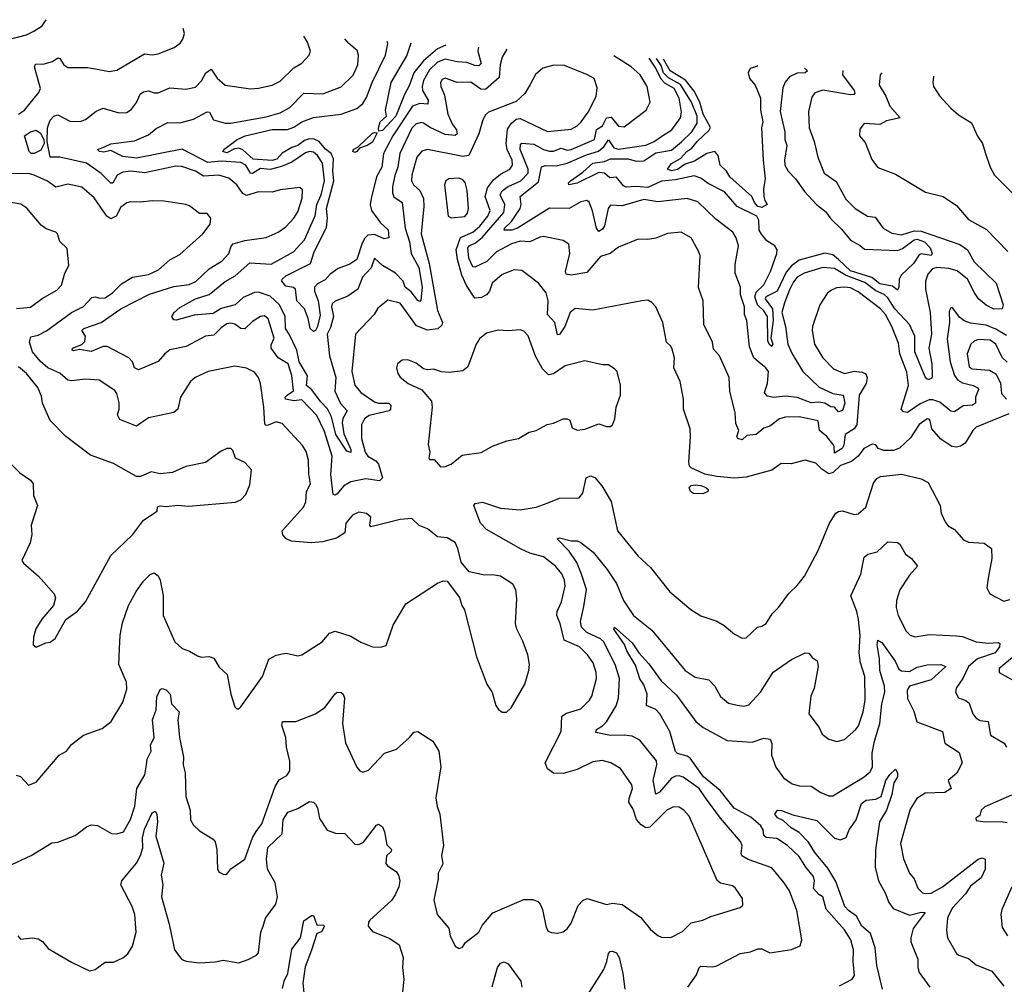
# Model space of a CAD drawing. Extents: x 1268547 to 1425625, y 515768 to 616754.
# Tile 431 of 507: x 1373531 to 1378538, y 604749 to 609655. Entities that reach past the tile are written whole.
import ezdxf

# ---------------------------------------------------------------- set-up
doc = ezdxf.new("R2010")
doc.units = 0

msp = doc.modelspace()

# ---------------------------------------------------------------- linework, layer by layer
at = {"layer": '0CON10XD'}
for points in [[(1373468, 609552), (1373565, 609577.5), (1373603.2, 609596.8), (1373645, 609624), (1373664.8, 609654.9)], [(1373525, 609174.7), (1373555, 609194.1), (1373628.2, 609285), (1373637.5, 609305), (1373606.4, 609415), (1373610.6, 609429.4), (1373655, 609430.3), (1373697.3, 609442.7), (1373725, 609460.8), (1373735, 609458), (1373755, 609424.5), (1373775, 609412.5), (1373875, 609411.1), (1373915.7, 609404.3), (1373985, 609392.2), (1374025, 609398.6), (1374165, 609482), (1374205, 609476.9), (1374235, 609481.5), (1374317.2, 609512.8), (1374346.2, 609535), (1374361.2, 609555), (1374368.8, 609585), (1374361.9, 609610.4)], [(1378560.1, 607649.9), (1378395, 607582.3), (1378377.1, 607565), (1378338.6, 607501.4), (1378315, 607485.5), (1378295, 607481.1), (1378271.2, 607485), (1378215, 607520.8), (1378169.5, 607575), (1378161.4, 607615), (1378155, 607624), (1378145, 607624.3), (1378105, 607596.5), (1378060.9, 607529.1), (1378005, 607475.5), (1377974.3, 607464.3), (1377925, 607464.2), (1377896.7, 607475), (1377883.6, 607493.6), (1377865, 607496.7), (1377823.8, 607475), (1377794.4, 607435.6), (1377761.4, 607408.6), (1377705, 607387.1), (1377667.6, 607352.4), (1377645, 607345.3), (1377609.1, 607369.1), (1377579.2, 607399.2), (1377524.5, 607415.5), (1377454.5, 607395.5), (1377402.3, 607397.7), (1377355, 607363.8), (1377225, 607329.1), (1377166.1, 607323.9), (1377075, 607331), (1377015, 607343), (1376945.6, 607375), (1376936.9, 607385), (1376933.1, 607405), (1376942.2, 607535), (1376939.4, 607575), (1376906, 607675), (1376905.7, 607725), (1376888.6, 607815), (1376857.1, 607885), (1376860.9, 607935), (1376848.6, 607978.6), (1376841.4, 607995), (1376820, 608015), (1376801.8, 608115), (1376765, 608193.8), (1376745, 608216.7), (1376725, 608228.8), (1376695, 608225.8), (1376445, 608178.1), (1376355, 608185.8), (1376329.5, 608165), (1376302.8, 608095), (1376275, 608054.3), (1376265, 608052.9), (1376252.6, 608115), (1376214.8, 608155), (1376218.4, 608225), (1376207.3, 608265), (1376168.6, 608315), (1376085, 608378.9), (1376045, 608382.7), (1375985, 608358.9), (1375933.1, 608315), (1375920.3, 608275), (1375904.1, 608255), (1375878.7, 608241.3), (1375845, 608238.1), (1375802.5, 608302.5), (1375779.5, 608355), (1375756.6, 608435), (1375750.7, 608485), (1375772.3, 608547.7), (1375835, 608573.9), (1375870.7, 608605), (1375911, 608655), (1375922.7, 608685), (1375898.4, 608755), (1375910.1, 608799.9), (1375939.5, 608840.5), (1375975, 608869.5), (1376022.9, 608895), (1376036.8, 608915), (1376035, 608940.8), (1376009.6, 608995), (1376004.4, 609025), (1376011.7, 609098.3), (1376031.4, 609128.6), (1376055, 609149.5), (1376075, 609153.1), (1376215, 609086.1), (1376335, 609098.5), (1376365, 609114.5), (1376385.5, 609135), (1376420.9, 609185), (1376461.5, 609265), (1376467.7, 609307.7), (1376451.9, 609355), (1376418, 609375), (1376301.5, 609421.5), (1376247.2, 609422.8), (1376191.7, 609408.3), (1376153.1, 609376.9), (1376126.7, 609325), (1376100.2, 609279.8), (1376055, 609239.2), (1375915, 609184.3), (1375898.9, 609171.1), (1375885.6, 609145), (1375866, 609075), (1375815, 608964.2), (1375785, 608958.3), (1375605, 608995.4), (1375575, 608985.4), (1375550.6, 608955), (1375525.3, 608865), (1375523.4, 608835), (1375533.6, 608815), (1375566, 608786), (1375584.8, 608745), (1375586.7, 608705), (1375572.8, 608565), (1375612.4, 608415), (1375655.5, 608175.5), (1375681.1, 608115), (1375678.1, 608101.9), (1375657.3, 608082.7), (1375605, 608076.7), (1375548.8, 608098.8), (1375465, 608213.8), (1375402.1, 608227.9), (1375351.8, 608188.2), (1375332.9, 608155), (1375238.1, 608055), (1375220, 607865), (1375235.7, 607795.7), (1375265, 607758.5), (1375335, 607711.9), (1375355.5, 607705.5), (1375407.5, 607705), (1375418.8, 607695), (1375416.9, 607675), (1375409.4, 607665), (1375307.3, 607642.7), (1375283.8, 607625), (1375268.7, 607595), (1375269.2, 607525), (1375287.6, 607455), (1375301.8, 607435), (1375341.5, 607411.5), (1375354.7, 607395), (1375375.5, 607325), (1375360.3, 607310.3), (1375290.6, 607319.4), (1375215, 607303.8), (1375177.3, 607282.7), (1375145, 607243.8), (1375135, 607237.5), (1375125, 607240), (1375112.6, 607342.6), (1375120.4, 607435), (1375080.1, 607560.1), (1375041.7, 607641.7), (1374965, 607721.5), (1374925, 607715.8), (1374881.9, 607725), (1374881.5, 607735), (1374890.4, 607745), (1374922.7, 607767.3), (1374914.8, 607845), (1374895.3, 607905), (1374845.5, 607935.5), (1374809.2, 607985), (1374809.1, 608000.9), (1374824.2, 608035), (1374795, 608132.9), (1374775, 608149.4), (1374755, 608145.6), (1374715, 608120.6), (1374675, 608082.1), (1374655, 608084.6), (1374625, 608106.2), (1374605, 608111.2), (1374585, 608107.9), (1374555, 608087.7), (1374518.7, 608051.3), (1374475.3, 608044.7), (1374377.5, 607992.5), (1374295, 607975.3), (1374268.2, 607955), (1374235, 607916.8), (1374135, 607874.2), (1374115, 607884.3), (1374104.3, 607915), (1374086, 607935), (1373975, 607992.5), (1373955, 607992.9), (1373895, 607967.4), (1373835, 607978.1), (1373805, 607970.4), (1373797.1, 607975), (1373798.6, 607985), (1373846.9, 608003.1), (1373862.1, 608017.9), (1373865.3, 608045), (1373847.1, 608075), (1373856.3, 608083.7), (1373945, 608114.7), (1374045.7, 608185), (1374191, 608259), (1374315, 608297.5), (1374392.4, 608307.6), (1374426.9, 608323.1), (1374495, 608388.2), (1374561, 608429), (1374594.3, 608465.7), (1374606.2, 608503.8), (1374615.7, 608514.3), (1374675, 608531.7), (1374785, 608546.4), (1374845.3, 608574.7), (1374885, 608601.5), (1374925, 608645.5), (1374945, 608677.5), (1374966.8, 608746.8), (1374969.2, 608789.2), (1374955, 608801.2), (1374855, 608788.8), (1374815, 608777.9), (1374745, 608779.6), (1374685, 608761), (1374665, 608770.6), (1374635, 608815.5), (1374595, 608849.6), (1374544.2, 608864.2), (1374465, 608858.4), (1374425, 608885.3), (1374355, 608908.8), (1374325, 608909.4), (1374166.4, 608876.4), (1374095.9, 608884.1), (1374055, 608879.7), (1374027.1, 608865), (1374005, 608824.3), (1373995, 608823.1), (1373945, 608872.5), (1373870.5, 608925), (1373735, 608956.5), (1373685.5, 608955.5), (1373671.1, 609035), (1373672.8, 609105), (1373685, 609143.1), (1373705, 609164.4), (1373725, 609170.6), (1373785, 609138.5), (1373837.9, 609137.9), (1373865, 609147.3), (1373919.7, 609190.3), (1373955, 609205.5), (1374035, 609181.1), (1374075, 609183.6), (1374100, 609200), (1374125, 609234.4), (1374144.1, 609275.9), (1374161.2, 609288.8), (1374185, 609293.6), (1374215, 609282.9), (1374235, 609282.9), (1374295, 609309.1), (1374375, 609301.2), (1374425, 609312.5), (1374455, 609343.8), (1374478.2, 609385), (1374505, 609403.1), (1374535, 609357.3), (1374575, 609321.5), (1374705, 609303.3), (1374745, 609306.5), (1374815, 609322.2), (1374855, 609341.8), (1374925, 609410), (1374965.4, 609434.6), (1375002.5, 609475), (1375009.4, 609495), (1374995, 609541.2), (1374975.4, 609571.3)], [(1376007.4, 609505.5), (1375984.5, 609465), (1375974, 609425), (1375968.9, 609361.1), (1375899.6, 609300.4), (1375875, 609302.2), (1375825, 609337.8), (1375755.9, 609335.9), (1375695, 609357.7), (1375678.9, 609351.1), (1375671.1, 609335), (1375672.3, 609315), (1375690.8, 609270.8), (1375708.1, 609175), (1375731.9, 609121.9), (1375751.3, 609095), (1375755.3, 609075), (1375744.6, 609065.4), (1375695, 609071.4), (1375617.4, 609107.4), (1375585, 609129.3), (1375571.7, 609131.7), (1375545, 609123.4), (1375525, 609103.2), (1375463.1, 608975), (1375453.1, 608905), (1375437.8, 608862.2), (1375427, 608805), (1375426.9, 608775), (1375433.9, 608753.9), (1375475.4, 608725), (1375491.8, 608595), (1375513.3, 608525), (1375522, 608465), (1375559.7, 608395), (1375577, 608295), (1375570.8, 608229.2), (1375565, 608222.1), (1375555, 608227.5), (1375521.5, 608271.5), (1375491.8, 608295), (1375480.3, 608325), (1375442.5, 608365), (1375375.5, 608405.5), (1375335, 608441.9), (1375317.8, 608392.2), (1375273.9, 608345), (1375249.6, 608285), (1375199.2, 608249.2), (1375135, 608224), (1375119.6, 608210.4), (1375117, 608195), (1375126.5, 608145), (1375111.1, 608088.9), (1375093.9, 608055), (1375106.7, 607945), (1375139, 607835), (1375133.5, 607765), (1375162.6, 607702.6), (1375195.3, 607665), (1375173.7, 607626.3), (1375169.9, 607605), (1375179.2, 607549.2), (1375215, 607468.6), (1375215, 607454.4), (1375195, 607460.9), (1375138.3, 607545), (1375116.2, 607635), (1375096, 607676), (1375061.4, 607711.4), (1375015, 607774.8), (1374989.8, 607795), (1374994.2, 607844.2), (1374952.4, 607915), (1374940.9, 607975), (1374900.5, 608055), (1374882.2, 608085), (1374880.2, 608145), (1374852, 608205), (1374805, 608248.8), (1374745, 608268.4), (1374725, 608267.5), (1374667.3, 608242.7), (1374626.2, 608205), (1374555, 608185.7), (1374515, 608161.1), (1374417.3, 608152.7), (1374326, 608126), (1374315, 608128.8), (1374304.2, 608145), (1374315.6, 608165), (1374345, 608191.1), (1374425, 608236.1), (1374495, 608256.6), (1374576, 608324), (1374627.1, 608352.9), (1374701.9, 608418.1), (1374809, 608411), (1374923.5, 608475), (1374979.2, 608535), (1375009.8, 608605), (1375032.7, 608657.3), (1375041.2, 608715), (1375063.2, 608765), (1375080.1, 608835), (1375070.6, 608925), (1375045.6, 608965), (1375025, 608980.8), (1375005, 608983.7), (1374985, 608977.9), (1374915, 608930.9), (1374862, 608908), (1374805, 608893.5), (1374755, 608898.2), (1374715, 608872.4), (1374705, 608874.6), (1374681.4, 608915), (1374655, 608929.3), (1374555, 608934.6), (1374487.9, 608927.9), (1374356.8, 608996.8), (1374125, 608950.4), (1374055, 608959.2), (1373995, 608989.1), (1373958.1, 608981.9), (1373936, 608985), (1373926.7, 608995), (1373961.7, 609008.3), (1373995, 609023.8), (1374115, 609038.1), (1374185, 609070), (1374225, 609101.1), (1374285, 609132.7), (1374345, 609130.7), (1374415, 609148.4), (1374485, 609186.4), (1374495.6, 609185), (1374516.2, 609146.2), (1374575, 609128.9), (1374605, 609129.1), (1374785, 609160.4), (1374855, 609181.9), (1374905, 609207.7), (1374975, 609281.5), (1375071.9, 609278.1), (1375165, 609312.9), (1375226.5, 609373.5), (1375250, 609425), (1375253.5, 609475), (1375247.7, 609497.7), (1375205, 609533.1), (1375183.7, 609558)], [(1375864, 609514.7), (1375860.3, 609495), (1375878.1, 609431.9), (1375865, 609419.7), (1375845, 609422.6), (1375805, 609436.4), (1375755, 609440.3), (1375695, 609454.8), (1375655, 609438.3), (1375615, 609399.5), (1375584.9, 609345.1), (1375577.6, 609315), (1375579.2, 609295), (1375608, 609245), (1375606.5, 609225), (1375565, 609229), (1375529, 609215), (1375427.8, 609065), (1375380.8, 608975), (1375372.4, 608905), (1375345.8, 608855), (1375317.5, 608745), (1375313.7, 608713.7), (1375320, 608685), (1375365, 608621.4), (1375405, 608586), (1375407.1, 608545), (1375385, 608540.8), (1375335, 608563.2), (1375301.2, 608558.8), (1375285.5, 608544.5), (1375271.6, 608518.4), (1375244.7, 608435), (1375209.1, 608410.9), (1375150.1, 608389.9), (1375109.3, 608360.7), (1375085, 608332.5), (1375045, 608310.9), (1375030.8, 608295), (1375030, 608275), (1375048.1, 608225), (1375058.2, 608151.8), (1375044.6, 608095), (1375035, 608074.3), (1375025, 608068.6), (1375007.8, 608085), (1374998.5, 608135), (1374979.4, 608185), (1374939.7, 608225), (1374934, 608284), (1374922.7, 608292.7), (1374885, 608300), (1374863.5, 608325), (1374866.1, 608335), (1374885, 608352.6), (1375010.2, 608415), (1375029.1, 608475), (1375091.2, 608598.8), (1375095.4, 608645), (1375090.3, 608695), (1375127.7, 608835), (1375123.4, 608885), (1375127, 608947), (1375114.9, 608974.9), (1375086.3, 608996.3), (1375053, 609035), (1375028, 609048), (1375005, 609049.6), (1374979.5, 609040.5), (1374945, 609015.2), (1374914.9, 609005.1), (1374864.7, 608975.3), (1374838, 608945), (1374815, 608938), (1374718.5, 608945), (1374665, 608992.5), (1374645, 609000.8), (1374622.6, 608997.4), (1374585, 608978.2), (1374564.3, 608985), (1374568.6, 608995), (1374637.3, 609045), (1374676.9, 609065), (1374815, 609095.6), (1374893.3, 609096.7), (1374925, 609107.8), (1374965, 609135.3), (1375025, 609157.7), (1375165, 609173.7), (1375245, 609202.7), (1375275, 609228.2), (1375295, 609258.9), (1375323.8, 609335), (1375391.4, 609475), (1375403.2, 609533.2), (1375399.4, 609544.3)], [(1375697.1, 609525.3), (1375655, 609506), (1375584, 609446), (1375534.5, 609385), (1375512, 609318), (1375488.3, 609275), (1375444.2, 609165), (1375375, 609090.9), (1375357.5, 609087.5), (1375355.7, 609105), (1375364.1, 609135.9), (1375396, 609165), (1375391.2, 609195), (1375419.3, 609335), (1375499, 609471), (1375521.1, 609536.5)], [(1378548, 608048), (1378495, 608080.5), (1378445, 608101.3), (1378365, 608111.9), (1378333.2, 608123.2), (1378311.1, 608141.1), (1378275, 608190), (1378265, 608190), (1378257.1, 608172.9), (1378258.2, 608115), (1378247.3, 608032.7), (1378261.6, 607915), (1378284.2, 607845), (1378302.1, 607822.1), (1378325, 607807.5), (1378378.6, 607795), (1378402.6, 607782.6), (1378406.2, 607775), (1378392, 607735), (1378391.1, 607705), (1378375.8, 607694.2), (1378328.4, 607691.6), (1378285, 607660), (1378265, 607664.6), (1378209.9, 607709.9), (1378175, 607721.5), (1378155, 607721.6), (1378109, 607701), (1378045, 607657.3), (1378025, 607660), (1378012.7, 607675), (1378050, 607795), (1378042.4, 607862.4), (1378007.1, 607955), (1377999.7, 608009.7), (1377966.5, 608095), (1377933.3, 608155), (1377907.8, 608185), (1377795, 608271.4), (1377755, 608290.8), (1377725, 608294.7), (1377685, 608290.4), (1377655, 608278.5), (1377637.3, 608262.7), (1377599.6, 608205), (1377562.2, 608095), (1377560, 608075), (1377572.5, 608005), (1377614.6, 607935), (1377668.5, 607878.5), (1377725, 607855.3), (1377775, 607866.7), (1377815, 607862), (1377833.1, 607853.1), (1377840.7, 607835), (1377834.6, 607805.4), (1377799.6, 607745), (1377788.1, 607595), (1377775, 607574.7), (1377728.1, 607545), (1377720.8, 607490.8), (1377712.6, 607475), (1377675, 607451.2), (1377672.7, 607485), (1377666.7, 607495), (1377635, 607534.8), (1377598, 607565), (1377590.9, 607615), (1377495, 607635.3), (1377425, 607632.7), (1377395, 607625.5), (1377345, 607588.5), (1377315, 607577.8), (1377275, 607545.3), (1377229.2, 607540.8), (1377205, 607518.1), (1377182, 607525), (1377177.5, 607535), (1377188, 607565), (1377171.9, 607601.9), (1377169.3, 607655), (1377141.5, 607765), (1377138.6, 607835), (1377089.5, 607945), (1377059.5, 607979.5), (1377053.3, 608015), (1377009.1, 608105), (1377005.7, 608225), (1376983.2, 608293.2), (1376990.6, 608455), (1376981.1, 608481.1), (1376945.4, 608545.4), (1376895, 608574.3), (1376825, 608566.9), (1376765, 608544.5), (1376725, 608536.7), (1376675, 608538), (1376575, 608498.5), (1376533.5, 608466.5), (1376485, 608451.2), (1376415, 608369.3), (1376335.3, 608355.3), (1376310.5, 608360.5), (1376305.5, 608375), (1376328.7, 608465), (1376322.7, 608512.7), (1376295, 608531.4), (1376195, 608552.1), (1376175, 608549.2), (1376124.1, 608525.9), (1376075, 608529), (1376031.9, 608515), (1375955, 608473.8), (1375905.6, 608424.4), (1375845, 608397.1), (1375835, 608397.9), (1375815, 608441.9), (1375810, 608495), (1375816.7, 608505), (1375849.2, 608520.8), (1375882.9, 608547.1), (1375992.2, 608675), (1375998.5, 608715), (1375974.8, 608765), (1375984.3, 608785), (1376015, 608805.9), (1376078.6, 608835), (1376116.6, 608875), (1376115.8, 608895), (1376075.2, 608995), (1376077.6, 609022.4), (1376085, 609026.8), (1376145, 609021.7), (1376195, 608994.4), (1376225, 608986), (1376245, 608986.7), (1376285, 609001), (1376315, 608991.2), (1376335, 608994.1), (1376454.2, 609045), (1376464.4, 609095.6), (1376495, 609115.8), (1376515, 609156.2), (1376538.4, 609158.4), (1376575, 609113.6), (1376605, 609110.4), (1376715.7, 609195), (1376737.1, 609235), (1376722.2, 609315), (1376686.7, 609375), (1376639.5, 609415), (1376552.2, 609470.8)], [(1377717.1, 609396.6), (1377716.1, 609395), (1377715.4, 609375), (1377774.5, 609295), (1377778.3, 609281.7), (1377773.3, 609275), (1377755, 609273.4), (1377615, 609296.8), (1377575, 609282.9), (1377558.6, 609261.4), (1377542, 609188), (1377544.6, 609105.4), (1377570.4, 609035), (1377590, 608955), (1377622.2, 608875), (1377681.8, 608831.8), (1377731.7, 608741.7), (1377779.2, 608695), (1377842, 608655), (1377881.1, 608651.1), (1377920.8, 608595), (1377965, 608569.4), (1378015, 608560), (1378079.2, 608580.8), (1378115, 608580), (1378311.3, 608511.3), (1378349.7, 608485), (1378385, 608422.7), (1378495.4, 608315.4), (1378532, 608205), (1378526.1, 608183.9), (1378485, 608183.3), (1378445, 608202.3), (1378405.9, 608235.9), (1378385.4, 608265), (1378350.3, 608335), (1378298.1, 608378.1), (1378255, 608390.2), (1378193.8, 608395), (1378172.2, 608387.8), (1378148.8, 608361.2), (1378136.7, 608325), (1378136.2, 608285), (1378160.6, 608165), (1378166.6, 608055), (1378153.8, 607985), (1378168.8, 607905), (1378170.6, 607845), (1378168.3, 607831.7), (1378154.7, 607824.7), (1378145, 607826.8), (1378135, 607838.9), (1378082, 607965), (1378082, 608045), (1378055.6, 608105), (1377980.3, 608185), (1377945, 608239.6), (1377926.8, 608256.8), (1377885, 608276.7), (1377828.4, 608318.4), (1377734.1, 608354.1), (1377675, 608389.7), (1377615, 608394.3), (1377520, 608365), (1377485, 608345.4), (1377465, 608322.2), (1377445, 608280.6), (1377419.1, 608215), (1377407.1, 608165), (1377424.4, 608095), (1377437.3, 608005), (1377458.9, 607955), (1377512.6, 607865), (1377596, 607786), (1377665.5, 607754.5), (1377717.8, 607745), (1377727.4, 607705), (1377715, 607668.1), (1377695, 607660), (1377674.7, 607684.7), (1377655, 607686.7), (1377625, 607704.2), (1377595, 607709), (1377555, 607706), (1377485, 607734.2), (1377425, 607740.8), (1377363.3, 607733.3), (1377331.1, 607741.1), (1377318.8, 607758.8), (1377334.1, 607805), (1377338.2, 607865), (1377324.4, 607885), (1377291.5, 607911.5), (1377264.5, 607935), (1377241.7, 607991.7), (1377228.1, 608125), (1377217.1, 608155), (1377216.4, 608195), (1377195.5, 608255), (1377195.6, 608295), (1377168.8, 608365), (1377169.8, 608410.2), (1377185.4, 608505), (1377174.7, 608544.7), (1377156.9, 608575), (1377070.2, 608640.2), (1376978.7, 608728.7), (1376925, 608745.3), (1376775, 608729.2), (1376705, 608740), (1376595, 608708.1), (1376535, 608712.1), (1376523.1, 608695), (1376505, 608606.9), (1376495, 608589.5), (1376475, 608578.1), (1376464.3, 608594.3), (1376443.6, 608683.6), (1376426.8, 608726.8), (1376415, 608735.5), (1376385, 608728.2), (1376325, 608695.3), (1376225, 608696.6), (1376062.7, 608595), (1376034.2, 608584.2), (1375993.9, 608583.9), (1375996.4, 608595), (1376031, 608629), (1376075.2, 608695), (1376080.3, 608715), (1376076.1, 608755), (1376169.1, 608830.9), (1376184, 608906), (1376205, 608912.5), (1376258.4, 608911.6), (1376315, 608924.8), (1376412.9, 608967.1), (1376474.5, 608985.5), (1376501.8, 609008.2), (1376525, 609044.5), (1376552.6, 609002.6), (1376575, 608996.7), (1376715, 609017), (1376757.5, 609035), (1376796.9, 609063.1), (1376846.2, 609095), (1376890.6, 609155), (1376896.8, 609185), (1376885, 609255.5), (1376858.9, 609305), (1376811.9, 609331.9), (1376792.1, 609352.1), (1376765, 609408.2), (1376731.1, 609459.4)], [(1377522, 609409), (1377536.9, 609395), (1377524.6, 609385.4), (1377485, 609383), (1377445.5, 609365), (1377422.9, 609337.1), (1377411.5, 609308.5), (1377398, 609188), (1377421.3, 609085), (1377421.9, 609045), (1377432.2, 609015), (1377419.1, 608940.9), (1377421.1, 608915), (1377438, 608885), (1377475.2, 608845.2), (1377521.2, 608781.2), (1377583.2, 608715), (1377629.2, 608679.2), (1377655, 608641.6), (1377709.8, 608589.8), (1377755, 608533.2), (1377805, 608507.3), (1377827.1, 608487.1), (1377995, 608481.1), (1378019.3, 608490.7), (1378080, 608535), (1378095, 608538.5), (1378132.3, 608525), (1378160.9, 608495), (1378171.3, 608465), (1378165, 608456.4), (1378115.5, 608464.5), (1378105, 608459.4), (1378075.5, 608415), (1378012.9, 608355), (1378002.9, 608335), (1378001.5, 608295), (1377995, 608278.6), (1377969.8, 608299.8), (1377905, 608312.3), (1377863.3, 608343.3), (1377755, 608378.5), (1377694.5, 608435), (1377665, 608458.3), (1377625, 608468), (1377495, 608431.5), (1377455, 608402.9), (1377429, 608371), (1377381.8, 608275), (1377325.4, 608245), (1377322.1, 608235), (1377358.9, 608185), (1377362.9, 608125), (1377350.5, 608035), (1377360, 608005), (1377355, 607993.5), (1377341.9, 608005), (1377335, 608022.5), (1377333, 608145), (1377315.1, 608175.1), (1377282.2, 608205), (1377269, 608245), (1377275, 608269.2), (1377314.2, 608305.8), (1377349.4, 608375), (1377381.6, 608465), (1377383.4, 608485), (1377370.3, 608505), (1377330.1, 608530.1), (1377303.3, 608563.3), (1377291.7, 608585), (1377289.3, 608635), (1377279.6, 608655), (1377180, 608705), (1377115, 608779.7), (1377031.8, 608821.8), (1376995, 608849.6), (1376960, 608860), (1376865, 608840.5), (1376795, 608834.1), (1376725, 608801.9), (1376665, 608807.2), (1376615, 608802.6), (1376600.4, 608810.4), (1376565, 608854.3), (1376530.9, 608850.9), (1376505, 608873.9), (1376475, 608877.9), (1376365, 608823.2), (1376323.3, 608815), (1376321.4, 608825), (1376331.5, 608835), (1376395, 608880), (1376445, 608925.4), (1376505, 608934.1), (1376535, 608946.8), (1376625, 608947.3), (1376666.1, 608936.1), (1376705, 608937.8), (1376765, 608977.6), (1376845, 608991.8), (1376897, 609033), (1376948.8, 609085), (1376975, 609127.8), (1376975.6, 609165), (1376947.6, 609235), (1376891.9, 609325), (1376829.9, 609359.9), (1376805.4, 609385), (1376792.2, 609422.2), (1376769.7, 609457)], [(1377281.5, 609424.3), (1377282.3, 609417.7), (1377245, 609405.8), (1377235.7, 609385), (1377241.9, 609355), (1377271.2, 609321.2), (1377298.2, 609255), (1377297.5, 609195), (1377308.9, 609135), (1377303.3, 609105), (1377311.1, 608941.1), (1377321.1, 608845), (1377312.9, 608795), (1377315.6, 608755), (1377319.4, 608735), (1377332.5, 608715), (1377305, 608699.2), (1377283.9, 608705), (1377267.3, 608725), (1377254.2, 608755), (1377141.4, 608855), (1377124.7, 608884.7), (1377093.1, 608915), (1377083, 608965), (1377065, 608984.3), (1377025, 608974.8), (1376962.5, 608935), (1376915, 608920.9), (1376875, 608893.3), (1376845, 608886), (1376825.8, 608895), (1376845, 608923.8), (1376891.9, 608948.1), (1376923.4, 608985), (1376948.6, 609001.4), (1376975, 609035.3), (1377037.1, 609092.9), (1377043.7, 609106.3), (1377007.1, 609175), (1376990, 609235), (1376960.8, 609290.8), (1376916.5, 609346.5), (1376839.1, 609395), (1376805.4, 609454.7)], [(1377915.7, 609383.9), (1377905.8, 609375), (1377901.2, 609321.2), (1377935.3, 609265.3), (1377955, 609215.4), (1378007.5, 609155), (1377939.3, 609140.7), (1377905, 609121.1), (1377825, 609127.5), (1377802.7, 609097.3), (1377800.8, 609065), (1377829.5, 609029.5), (1377864.6, 608944.6), (1377895, 608902.5), (1377985, 608868.9), (1378137.3, 608777.3), (1378226.7, 608755), (1378295, 608710), (1378324.3, 608675), (1378355, 608639.4), (1378447.7, 608587.7), (1378555.4, 608475.4)], [(1378177.6, 609367.2), (1378178.1, 609365), (1378174, 609335), (1378178, 609315), (1378207.6, 609267.6), (1378265.6, 609205.6), (1378305, 609171.2), (1378370.5, 609130.5), (1378401.7, 609061.7), (1378426, 609025), (1378440.3, 608980.3), (1378465.7, 608905), (1378488.6, 608865), (1378580.3, 608770.3)], [(1373605, 608974.5), (1373590, 608975), (1373579.4, 608985), (1373555.7, 609064.3), (1373586, 609085), (1373615, 609092.3), (1373637.1, 609077.1), (1373653.3, 609045), (1373655.5, 609025), (1373638.7, 608991.3), (1373605, 608974.5)], [(1375235, 608979.2), (1375225, 608984), (1375228.8, 608995), (1375252.1, 609007.9), (1375325, 609077.1), (1375335, 609081.9), (1375348.8, 609078.8), (1375325, 609032.7), (1375298, 609015), (1375259.2, 609000.8), (1375245, 608984.3), (1375235, 608979.2)], [(1373512.9, 605812.9), (1373535.6, 605805.6), (1373575, 605762.5), (1373615, 605776.7), (1373732, 605915), (1373768.8, 605935), (1373795, 605968.8), (1373855, 606016), (1373949.5, 606050.5), (1373996, 606085), (1374055.4, 606184.6), (1374075, 606250), (1374073.3, 606285), (1374035.7, 606375), (1374038.5, 606455), (1374041.9, 606525), (1374052.8, 606587.2), (1374084.2, 606675.8), (1374123, 606747), (1374160.6, 606799.4), (1374195, 606834), (1374215, 606841.2), (1374235.8, 606825.8), (1374245.7, 606805), (1374261.1, 606725), (1374259.6, 606625), (1374320.3, 606490.3), (1374357.3, 606457.3), (1374395, 606444.2), (1374435, 606420), (1374455, 606412.5), (1374495, 606417.1), (1374517.3, 606407.3), (1374545, 606362), (1374586.2, 606325), (1374604, 606225), (1374625, 606160), (1374635, 606150), (1374645, 606150), (1374655, 606160), (1374765.4, 606314.6), (1374798, 606402), (1374835, 606423.8), (1374875, 606431.2), (1374886.4, 606433.6), (1374945, 606419.2), (1374965, 606424.2), (1375068.3, 606491.7), (1375106, 606535), (1375134.4, 606545.6), (1375215, 606520), (1375265, 606488.9), (1375325, 606466), (1375365, 606464), (1375395, 606472.5), (1375430, 606575), (1375495, 606683.8), (1375655, 606788.8), (1375685, 606801.2), (1375705, 606800), (1375766.7, 606716.7), (1375779.2, 606675), (1375793, 606653), (1375854.4, 606414.4), (1375906.2, 606275), (1375933, 606233), (1375952.5, 606167.5), (1375965, 606147.5), (1375985, 606133.3), (1376005.9, 606134.1), (1376030, 606155), (1376099.2, 606275), (1376120, 606345), (1376123.8, 606375), (1376114, 606425), (1376089.2, 606495), (1376058.6, 606555), (1376051.9, 606585), (1376059.1, 606709.1), (1376052.9, 606755), (1376039.2, 606785), (1375975, 606824.4), (1375935, 606831.9), (1375895, 606829.2), (1375816.4, 606846.4), (1375775.8, 606895.8), (1375759.2, 606965), (1375745, 606995.8), (1375705, 607019.2), (1375655, 607024.2), (1375605, 607066), (1375562.1, 607082.1), (1375525, 607118), (1375465, 607113.3), (1375316.4, 607076.4), (1375312, 607085), (1375316.7, 607125), (1375295, 607143.8), (1375255, 607150), (1375223.8, 607135), (1375189.2, 607095), (1375184, 607045), (1375141.7, 607018.3), (1375070.7, 606999.3), (1375015, 606994.2), (1374912.3, 607002.3), (1374886.7, 607015), (1374869.4, 607035), (1374865.6, 607055), (1374974.3, 607175), (1374986.6, 607203.4), (1374990, 607255), (1375009.2, 607295), (1375000.5, 607345), (1375000, 607415), (1374988.2, 607458.2), (1374968.8, 607488.8), (1374865, 607600.6), (1374835, 607610.4), (1374795, 607592.9), (1374785, 607591.1), (1374777.4, 607597.4), (1374772.1, 607685), (1374754.6, 607805), (1374745, 607836), (1374725, 607862.9), (1374685, 607882.2), (1374625, 607892.2), (1374490, 607865), (1374423.8, 607835), (1374400, 607815), (1374349.2, 607735), (1374334.4, 607675), (1374315, 607657.5), (1374185, 607630.6), (1374125, 607588.5), (1374040.8, 607620.8), (1374028.5, 607645), (1374036.6, 607675), (1374036.8, 607706.8), (1374025, 607753.8), (1374015, 607769.4), (1373935, 607822.3), (1373865, 607827.2), (1373795, 607819.1), (1373775, 607822.5), (1373735, 607856.7), (1373674.2, 607884.2), (1373635, 607917.7), (1373596.6, 607965), (1373580.4, 608015), (1373588.2, 608041.8), (1373625, 608050.9), (1373667.6, 608072.4), (1373794.6, 608165), (1373855, 608196.5), (1373898.5, 608241.5), (1373915.3, 608245.3), (1373938.2, 608238.2), (1373965, 608240), (1374002.8, 608265), (1374048.3, 608311.7), (1374104.3, 608345.7), (1374185, 608358.2), (1374236.5, 608383.5), (1374295, 608434.3), (1374345, 608461.4), (1374461.4, 608565), (1374500, 608615), (1374503.3, 608645), (1374485, 608668.8), (1374445, 608668.8), (1374395, 608708), (1374375.7, 608715.7), (1374265, 608732), (1374205, 608734.2), (1374145, 608727.1), (1374095, 608728.9), (1374075, 608722.9), (1374045, 608701.9), (1374020.9, 608655), (1373995, 608641.4), (1373974.2, 608655), (1373909.5, 608749.5), (1373846.7, 608803.3), (1373775, 608818.2), (1373715, 608802.9), (1373673.1, 608833.1), (1373604.5, 608864.5), (1373575, 608872.4), (1373419.4, 608870.6)], [(1375725, 608647.5), (1375795, 608654.5), (1375808.8, 608671.2), (1375813.5, 608695), (1375805.9, 608785.9), (1375796.2, 608826.2), (1375785, 608840.6), (1375765, 608849.2), (1375713.8, 608845), (1375697.5, 608835), (1375690.5, 608815), (1375709.2, 608655), (1375725, 608647.5)], [(1373515, 608186.6), (1373586.6, 608193.4), (1373645, 608236.7), (1373720.2, 608279.8), (1373742.9, 608305), (1373760, 608365), (1373780.8, 608405), (1373771.7, 608491.7), (1373735, 608526.7), (1373723.8, 608565), (1373715, 608573.8), (1373665, 608591.4), (1373639.6, 608609.6), (1373567.2, 608697.2), (1373536.1, 608716.1), (1373475, 608727.5)], [(1375670.5, 607380.5), (1375695, 607382), (1375725, 607394), (1375780.3, 607439.7), (1375876.9, 607453.1), (1375935, 607485.7), (1376007.3, 607512.7), (1376067.5, 607525), (1376122.1, 607557.9), (1376156.7, 607565), (1376213.4, 607596.6), (1376245, 607603.1), (1376294.7, 607625.3), (1376315, 607625.4), (1376328.1, 607618.1), (1376340, 607580), (1376365, 607567.3), (1376405, 607572.2), (1376475, 607599.2), (1376515, 607586.2), (1376535, 607586.7), (1376545, 607593.8), (1376557.8, 607625), (1376563.5, 607685), (1376586, 607745), (1376586.8, 607796.8), (1376568.8, 607865), (1376557.7, 607877.7), (1376525, 607898.8), (1376495, 607900), (1376405, 607920.6), (1376305, 607894.4), (1376245.8, 607854.2), (1376219.1, 607849.1), (1376188.8, 607878.8), (1376153.9, 607943.9), (1376116.7, 608046.7), (1376095, 608071.4), (1376075, 608077.3), (1376015, 608071.9), (1375963.6, 608076.4), (1375905, 608060), (1375868.3, 608031.7), (1375852.5, 608005), (1375810.3, 607889.7), (1375785, 607868.5), (1375715, 607860.4), (1375675, 607864.4), (1375635, 607877.1), (1375605, 607873.8), (1375585, 607878.8), (1375547.6, 607907.6), (1375505, 607925.8), (1375475, 607923.3), (1375452.5, 607905), (1375446.7, 607885), (1375453.3, 607855), (1375466.1, 607836.1), (1375506.7, 607805), (1375575, 607772), (1375624.3, 607715), (1375627.8, 607685), (1375607.5, 607495), (1375616, 607455), (1375611.2, 607425), (1375615, 607417.5), (1375638.3, 607418.3), (1375670.5, 607380.5)], [(1378552.4, 607912.4), (1378526.1, 607936.1), (1378495, 608003.9), (1378465, 608024.4), (1378405, 608028.3), (1378385, 608020.6), (1378368, 608005), (1378348.6, 607955), (1378359.7, 607889.7), (1378375, 607878.9), (1378462, 607872), (1378494.4, 607854.4), (1378518.2, 607808.2), (1378523.6, 607753.6), (1378549.4, 607725)], [(1373465, 607415.8), (1373530.9, 607350.9), (1373585, 607313.8), (1373599.2, 607295), (1373601.9, 607235), (1373621.2, 607185), (1373590, 607085), (1373593, 607037), (1373583.5, 606995), (1373541.2, 606905), (1373550.3, 606890.3), (1373626, 606825), (1373705.8, 606735), (1373712.9, 606715), (1373702.5, 606675), (1373643.2, 606606.8), (1373612.3, 606557.7), (1373601.2, 606515), (1373600, 606475), (1373615, 606463.3), (1373663.6, 606486.4), (1373685, 606490), (1373711.7, 606508.3), (1373766.1, 606603.9), (1373825, 606647.5), (1373865, 606693.8), (1373995, 606930), (1374104.3, 607035), (1374161.1, 607108.9), (1374230, 607155), (1374231.7, 607178.3), (1374245, 607183.3), (1374275, 607178.8), (1374335, 607185.7), (1374389.5, 607180.5), (1374628.3, 607201.7), (1374656.1, 607213.9), (1374680.5, 607239.5), (1374701.4, 607288.6), (1374709.4, 607365), (1374675, 607403.1), (1374628.6, 607425), (1374614.3, 607464.3), (1374605, 607473.8), (1374585, 607474), (1374555, 607460.6), (1374475, 607402.5), (1374375, 607382.9), (1374308.3, 607351.7), (1374245, 607345.4), (1374200, 607355), (1374145, 607331.2), (1374125, 607331.2), (1374007.9, 607397.9), (1373890.3, 607440.3), (1373765.5, 607535.5), (1373685, 607616.2), (1373646.7, 607705), (1373640.9, 607740.9), (1373623.2, 607785), (1373565, 607855.4), (1373525, 607888.8)], [(1373465, 605346.2), (1373590, 605405), (1373695, 605468.8), (1373725, 605472.5), (1373813.4, 605506.6), (1373870.2, 605549.8), (1373895, 605560.8), (1373926.6, 605556.6), (1373997, 605517), (1374025.6, 605514.4), (1374058, 605525), (1374095, 605588), (1374116, 605655), (1374127.2, 605745), (1374167.2, 605815), (1374175.3, 605865.3), (1374179.5, 605895), (1374198.8, 605935), (1374195.3, 605965), (1374215.2, 606005), (1374205.9, 606095), (1374225.2, 606144.8), (1374228.4, 606211.6), (1374245, 606249.2), (1374255, 606254.4), (1374275, 606247.5), (1374295.6, 606225), (1374303.4, 606175), (1374341.5, 606135), (1374334.7, 606095), (1374343.3, 606005), (1374364.6, 605905), (1374362.2, 605865), (1374372.5, 605825), (1374375.5, 605705), (1374397.8, 605635), (1374399.2, 605585), (1374415, 605558.8), (1374445, 605530), (1374515, 605486.7), (1374525, 605473.3), (1374534, 605435), (1374537.5, 605335), (1374545, 605320), (1374568.3, 605308.3), (1374585, 605310), (1374604.2, 605335.8), (1374675, 605385.7), (1374715.5, 605494.5), (1374733.4, 605526.6), (1374762, 605565), (1374829.3, 605755), (1374850.8, 605789.2), (1374888.7, 605811.3), (1374904.6, 605835.4), (1374904.7, 605884.7), (1374887.7, 605955), (1374884.6, 606005), (1374863.8, 606065), (1374867.5, 606085), (1374935, 606085.5), (1375035, 606124.5), (1375082.3, 606157.7), (1375135, 606225.8), (1375145, 606234.2), (1375165, 606234), (1375175.8, 606225), (1375183.3, 606205), (1375172.3, 606075), (1375187.4, 605977.4), (1375245, 605853.3), (1375260, 605835), (1375275, 605828.8), (1375305, 605838), (1375385.5, 605924.5), (1375446.2, 605945), (1375513.1, 606005), (1375535, 606032), (1375555, 606034.2), (1375632.5, 605985), (1375662.2, 605935), (1375671.9, 605855), (1375647, 605697), (1375653.2, 605653.2), (1375667.5, 605615), (1375686.2, 605455), (1375675.5, 605405), (1375681.8, 605361.8), (1375658.2, 605315), (1375659.6, 605285), (1375637.3, 605177.3), (1375653.1, 605105), (1375713.3, 605035), (1375720, 604995), (1375745, 604943.3), (1375765, 604931.2), (1375781.7, 604938.3), (1375798, 604962), (1375865, 605013.8), (1375881.8, 605048.2), (1375936.5, 605113.5), (1376095, 605180.5), (1376140.4, 605180.4), (1376165, 605170.8), (1376177.5, 605157.5), (1376189.4, 605129.4), (1376207.9, 605037.9), (1376218.8, 605018.8), (1376235, 605013.3), (1376265, 605008.8), (1376293.9, 605016.1), (1376315, 605031.2), (1376335, 605060), (1376370.5, 605149.5), (1376395, 605176.2), (1376416.2, 605186.2), (1376515, 605156), (1376545, 605162.5), (1376595, 605154.4), (1376689.2, 605089.2), (1376738.1, 605028.1), (1376775, 604997.5), (1376795, 604988.6), (1376842.4, 604987.6), (1376901.7, 605018.3), (1376945, 605062), (1377005, 605075.7), (1377045, 605094.2), (1377195, 605139.2), (1377208.8, 605151.2), (1377205.8, 605185), (1377169.8, 605239.8), (1377155, 605250), (1377095, 605264.5), (1377077.7, 605277.7), (1377008.2, 605438.2), (1376934.4, 605605), (1376908.1, 605635), (1376885, 605649.5), (1376855, 605651.8), (1376820.8, 605635), (1376735, 605548.8), (1376715, 605544.7), (1376691.1, 605561.1), (1376667.3, 605587.3), (1376649.7, 605639.7), (1376628.9, 605675), (1376629.7, 605695), (1376647.5, 605745), (1376644.4, 605764.4), (1376586.1, 605846.1), (1376536.3, 605876.3), (1376493.2, 605886.8), (1376445, 605880.6), (1376365, 605841.1), (1376295, 605821.1), (1376245, 605822.7), (1376215, 605845.7), (1376202.2, 605875), (1376284.6, 606035), (1376287.9, 606112.1), (1376311.4, 606128.6), (1376385, 606150), (1376428.9, 606195), (1376440, 606215), (1376463.8, 606305), (1376462.1, 606335), (1376447.3, 606385), (1376417.9, 606425), (1376377.5, 606465), (1376299.9, 606499.9), (1376280, 606585), (1376261.8, 606625), (1376264.1, 606645), (1376286.8, 606695), (1376305.3, 606774.7), (1376301.9, 606805), (1376287, 606837), (1376255.4, 606875), (1376195, 606924), (1376125, 606942.5), (1376081.4, 606961.4), (1375905, 607062.7), (1375873.4, 607095), (1375840, 607185), (1375846.7, 607195), (1375885, 607201.1), (1375975, 607170.7), (1376075, 607161.8), (1376156.7, 607175), (1376213.3, 607196.7), (1376275, 607221.4), (1376375, 607224), (1376395, 607246.7), (1376412, 607325), (1376434.2, 607335.8), (1376455, 607327.1), (1376491.2, 607285), (1376538, 607205), (1376571.2, 607055), (1376675, 606926.2), (1376739.1, 606869.1), (1376836.2, 606745), (1376943.3, 606655), (1376995, 606624), (1377075, 606596), (1377113.5, 606573.5), (1377165, 606529.2), (1377205, 606508.8), (1377225, 606511.2), (1377283.3, 606565), (1377305, 606570), (1377326, 606585), (1377356.6, 606633.4), (1377389.2, 606665), (1377442.4, 606737.6), (1377485, 606777.1), (1377521.1, 606825), (1377590.6, 606955), (1377649.5, 607095), (1377681.1, 607145), (1377695, 607154.5), (1377715, 607157.5), (1377775, 607138.1), (1377795, 607141.2), (1377834, 607175), (1377872.4, 607297.6), (1377888.8, 607321.2), (1377908.5, 607331.5), (1378015, 607343.8), (1378115, 607319.2), (1378150.6, 607300.6), (1378212, 607185), (1378216, 607145), (1378237.9, 607097.9), (1378251.7, 607081.7), (1378285, 607062.5), (1378329.8, 607009.8), (1378355, 606998.1), (1378435, 606992.5), (1378472, 606965), (1378474.4, 606915), (1378456.4, 606815)], [(1377005, 607244.4), (1376956.7, 607245), (1376942.5, 607255), (1376935, 607276.2), (1376945, 607286.4), (1376965, 607288.6), (1376995, 607285.7), (1377020, 607275), (1377032, 607265), (1377030, 607255), (1377005, 607244.4)], [(1376928.9, 604735), (1376973.1, 604796.9), (1376985.5, 604834.5), (1376995, 604841.9), (1377055, 604838.5), (1377075, 604842.7), (1377194.6, 604905.4), (1377246.2, 604913.8), (1377285, 604930.4), (1377305, 604929.6), (1377345, 604909.5), (1377455, 604926.2), (1377500, 604945), (1377508, 604975), (1377481.9, 605125), (1377444.6, 605224.6), (1377417.5, 605265), (1377355, 605341.4), (1377235, 605383.8), (1377203, 605403), (1377198.8, 605415), (1377204.6, 605455), (1377195.9, 605475.9), (1377093.8, 605593.8), (1377018.4, 605698.4), (1376985.8, 605745), (1376905, 605802.1), (1376885, 605809.5), (1376865, 605807.7), (1376845, 605797.5), (1376785, 605726.2), (1376765, 605717.1), (1376752.6, 605785), (1376770.2, 605865), (1376768.8, 605885), (1376685, 605990.5), (1376645, 606011.5), (1376605, 606016.9), (1376535, 606014.1), (1376460, 606030), (1376464.3, 606045), (1376495, 606063.1), (1376515, 606083.8), (1376564.7, 606165), (1376575.3, 606204.7), (1376580.5, 606305), (1376559.8, 606369.8), (1376500.4, 606490.4), (1376485, 606506.2), (1376415, 606538.4), (1376387.7, 606565), (1376382.5, 606595), (1376399.4, 606670.6), (1376412.6, 606757.4), (1376388.5, 606835), (1376363.2, 606895), (1376325, 606951.8), (1376264.4, 607015), (1376275, 607020.5), (1376335, 607004.3), (1376365, 607004.3), (1376385, 606995.6), (1376447.1, 606947.1), (1376518.2, 606858.2), (1376565, 606787.5), (1376601.7, 606701.7), (1376651.8, 606625), (1376745, 606550), (1376914.4, 606344.4), (1376965, 606310.5), (1377035, 606297.5), (1377065.5, 606265), (1377095, 606212.5), (1377135, 606179.4), (1377179.3, 606169.3), (1377215, 606164.3), (1377238.9, 606171.1), (1377298.6, 606235), (1377362.6, 606337.4), (1377455, 606401.9), (1377525, 606434.2), (1377544, 606434), (1377560.5, 606410.5), (1377586, 606395), (1377591.4, 606365), (1377570.6, 606255), (1377553.3, 606215), (1377544.3, 606125), (1377596.7, 606055), (1377612.1, 606022.1), (1377645.7, 605995.7), (1377685.9, 605984.1), (1377725, 605994), (1377782.5, 606045), (1377795.4, 606064.6), (1377819.4, 606135), (1377829.4, 606195), (1377828.8, 606315), (1377807.2, 606385), (1377799.1, 606435), (1377804.1, 606525), (1377796, 606604), (1377787.3, 606645), (1377757.5, 606725), (1377808.2, 606835), (1377825, 606922), (1377842.9, 606937.1), (1377891.4, 606948.6), (1377945, 606998.8), (1377995, 606996.9), (1378007.2, 606987.2), (1378035, 606937.1), (1378065.6, 606915), (1378096.5, 606875), (1378055, 606829.5), (1378006.5, 606755), (1377988.7, 606701.3), (1377988.5, 606665), (1377998.1, 606625), (1378038.6, 606545), (1378058.8, 606525), (1378085, 606516.9), (1378155, 606528.2), (1378295, 606522), (1378325, 606517.8), (1378395, 606491.3), (1378455, 606484.6), (1378507.8, 606487.8), (1378515, 606482.5), (1378513.8, 606465), (1378491.5, 606435), (1378401.4, 606405), (1378355.3, 606365), (1378326, 606304), (1378293.3, 606255), (1378289.4, 606235), (1378305, 606205.8), (1378342.5, 606192.5), (1378359.2, 606179.2), (1378378.1, 606125), (1378392.9, 606105), (1378415, 606091.2), (1378455.4, 606085.4), (1378466.8, 606016.8), (1378537.1, 605975), (1378549.4, 605955)], [(1378456.4, 606815), (1378449.2, 606765), (1378464.4, 606734.4), (1378535, 606697.1), (1378565, 606705.6)], [(1377699, 604741), (1377763.8, 604775), (1377775.6, 604794.4), (1377768.8, 604865), (1377771.5, 604925), (1377756.5, 604975), (1377725, 605025.7), (1377632.2, 605132.2), (1377615, 605194.4), (1377595, 605206.2), (1377566.9, 605236.9), (1377572.9, 605275), (1377567.4, 605297.4), (1377528.3, 605345), (1377495, 605399.7), (1377436, 605456), (1377381.4, 605491.4), (1377326.6, 605496.6), (1377315.3, 605505.3), (1377311.1, 605535), (1377300.4, 605555), (1377248.5, 605598.5), (1377164.1, 605645), (1377093.5, 605735), (1377007.6, 605805), (1376939.6, 605899.6), (1376925, 605910), (1376875, 605923.5), (1376865, 605934), (1376836.8, 606035), (1376785.3, 606125), (1376765, 606147.2), (1376717.7, 606167.7), (1376721.2, 606225), (1376705, 606272.9), (1376685, 606303.1), (1376661.9, 606371.9), (1376618.6, 606445), (1376607.1, 606477.1), (1376551.5, 606555), (1376555, 606565.7), (1376645, 606485.5), (1376680, 606435), (1376729.4, 606379.4), (1376793.2, 606293.2), (1376870.2, 606220.2), (1376968.7, 606085), (1377005.5, 606055), (1377129.1, 605989.1), (1377255, 605981.1), (1377315, 606000.4), (1377346.2, 605996.2), (1377354.7, 605974.7), (1377353.9, 605915), (1377375, 605854.2), (1377415, 605798.9), (1377458.9, 605768.9), (1377495, 605759.2), (1377555, 605756.4), (1377605, 605724.4), (1377645, 605707.1), (1377665, 605708.1), (1377824.3, 605805), (1377855, 605830.5), (1377867.2, 605855), (1377866.4, 605925), (1377878, 605985), (1377904.4, 606075), (1377915.5, 606175), (1377930.6, 606235), (1377927.7, 606265), (1377904.1, 606345), (1377902.2, 606405), (1377891.1, 606475), (1377895, 606500), (1377915, 606487.1), (1377982.8, 606392.8), (1378002, 606352), (1378014.1, 606344.1), (1378055, 606340.6), (1378095, 606362), (1378145, 606373.9), (1378215.3, 606375.3), (1378240, 606365), (1378165, 606297.6), (1378055.6, 606265), (1378044, 606245), (1378045, 606202.5), (1378078.3, 606138.3), (1378093.5, 606083.5), (1378223.8, 606035), (1378234.5, 605975), (1378307.6, 605927.6)], [(1378625, 606448), (1378510.8, 606355), (1378512, 606335), (1378599.2, 606285)], [(1378307.6, 605927.6), (1378323.5, 605875), (1378296.9, 605823.1), (1378251.5, 605785), (1378267.5, 605745), (1378235, 605725.3), (1378135, 605720.9), (1378092.9, 605695), (1378059.4, 605640.6), (1378009.2, 605465), (1378025, 605386.7), (1378055.7, 605315), (1378078.6, 605285), (1378098.2, 605238.2), (1378122, 605215), (1378135, 605210.5), (1378165, 605213.5), (1378222.7, 605245), (1378405, 605385.4), (1378425, 605393.1), (1378440.9, 605385), (1378440.4, 605335), (1378419.4, 605290.6), (1378365, 605248.5), (1378340.6, 605209.4), (1378275, 605137.5), (1378255, 605102), (1378248.1, 605085), (1378243.1, 605025), (1378248.1, 604985), (1378295, 604906), (1378306.7, 604896.7), (1378355, 604880.6), (1378395, 604848.2), (1378475, 604816.7), (1378535, 604739.2)], [(1377917.5, 604725), (1377889.4, 604845), (1377881.7, 604935), (1377857.6, 605007.6), (1377813.1, 605045), (1377786, 605096), (1377744.8, 605125), (1377727.1, 605145), (1377681.7, 605271.7), (1377640.6, 605340.6), (1377575, 605418.8), (1377541.5, 605471.5), (1377495, 605520.8), (1377453.5, 605545), (1377413.1, 605583.1), (1377385, 605595.4), (1377370.4, 605615), (1377385, 605634.4), (1377405, 605633.4), (1377461.8, 605611.8), (1377585, 605582.4), (1377675, 605492.6), (1377705, 605483.4), (1377733.9, 605496.1), (1377748.8, 605535), (1377784.7, 605585), (1377811.8, 605668.2), (1377835, 605686.1), (1377885, 605690), (1377911.2, 605705), (1377935, 605785.5), (1377955, 605816.1), (1377985, 605843.3), (1377994.5, 605824.5), (1377993.8, 605805), (1377976.5, 605773.5), (1377965.2, 605714.8), (1377937.8, 605635), (1377903.1, 605575), (1377882.9, 605432.9), (1377881.4, 605345), (1377898.4, 605275), (1377932.4, 605215), (1377949.7, 605165), (1377971.8, 605135), (1378055, 605100.4), (1378115, 605117), (1378135.6, 605115), (1378075, 605033.8), (1378063.1, 604985), (1378062.8, 604965), (1378097.7, 604877.7), (1378097.1, 604835), (1378105, 604810), (1378159.2, 604735)], [(1374073.3, 605305), (1374124.6, 605365), (1374145.3, 605405), (1374156.7, 605443.3), (1374154.8, 605495), (1374165, 605537.8), (1374205, 605621.5), (1374219.7, 605629.7), (1374228.8, 605615), (1374231.1, 605575), (1374222.7, 605502.7), (1374264.3, 605365), (1374250, 605305), (1374258.9, 605255), (1374252.2, 605195), (1374291.1, 605055), (1374318.6, 604925), (1374355.6, 604875.6), (1374376.6, 604866.6), (1374445, 604858.9), (1374525, 604863.3), (1374565, 604872.5), (1374645, 604859.2), (1374692.5, 604875), (1374735, 604898), (1374745, 604910), (1374757.3, 605015), (1374769.2, 605045), (1374780.4, 605085), (1374832.6, 605157.4), (1374842.4, 605195), (1374829.1, 605265), (1374790.3, 605335), (1374785.9, 605385), (1374793.1, 605445), (1374865, 605513.8), (1374871.3, 605585), (1374895, 605624.4), (1374945, 605643.1), (1375005, 605679.2), (1375025, 605676.2), (1375035.7, 605665.7), (1375045, 605647.5), (1375055, 605592.5), (1375095, 605534), (1375137.3, 605517.3), (1375185, 605516), (1375235, 605461.2), (1375255, 605460), (1375278.5, 605471.5), (1375345, 605558), (1375355, 605563.8), (1375375, 605550), (1375385.7, 605525), (1375398.1, 605458.1), (1375421.9, 605435), (1375420.6, 605425), (1375396.7, 605403.3), (1375393, 605363), (1375401.4, 605351.4), (1375445, 605323.8), (1375457.5, 605305), (1375464, 605275), (1375459.2, 605245), (1375440, 605205), (1375420.8, 605175), (1375312, 605075), (1375304.2, 605065), (1375302.5, 605045), (1375325, 605017.5), (1375413.1, 604983.1), (1375460, 604950), (1375480, 604885), (1375477.1, 604835), (1375484.6, 604774.6), (1375476.4, 604695)], [(1378575, 605710.9), (1378437.9, 605652.1), (1378420, 605635), (1378413, 605607), (1378392.5, 605595), (1378395, 605582.5), (1378440, 605575), (1378522.2, 605577.8), (1378552.7, 605572.7)], [(1373520.8, 604995), (1373535, 604978.8), (1373595.5, 604985.5), (1373625, 604980.6), (1373647.3, 604967.3), (1373675, 604932.2), (1373795, 604862.1), (1373885, 604817.5), (1373915, 604824.2), (1373965, 604861.4), (1374007.6, 604862.4), (1374055, 604884.2), (1374081.4, 604905), (1374105, 604944), (1374123.5, 605015), (1374115.9, 605105), (1374102.1, 605145), (1374044.4, 605255), (1374050.6, 605275), (1374073.3, 605305)], [(1378575.4, 605245), (1378525, 605130), (1378520, 605105), (1378527.6, 605037.6), (1378554, 604995)], [(1374868, 604728), (1374875.8, 604765), (1374893.9, 604805), (1374915, 604927.5), (1374958.8, 604985), (1374975, 605072.5), (1375015, 605100), (1375025, 605100), (1375041.7, 605051.7), (1375075, 605050), (1375080, 605045), (1375065, 605016.2), (1375042, 605008), (1375015, 604923.3), (1374981.9, 604838.1), (1374970.3, 604755), (1374975, 604706.7)], [(1376406.9, 604675), (1376500.4, 604825), (1376516.9, 604865), (1376524.5, 604905.5), (1376533.8, 604916.2), (1376545, 604917.8), (1376565, 604908.9), (1376579.6, 604885), (1376598.2, 604805), (1376608.6, 604725)], [(1375933.6, 604736.4), (1375960, 604835), (1375975, 604856.2), (1375995, 604863.8), (1376015, 604853.8), (1376080, 604765), (1376083.8, 604735)]]:
    msp.add_lwpolyline(points, dxfattribs=at)

doc.saveas('drawing.dxf')
